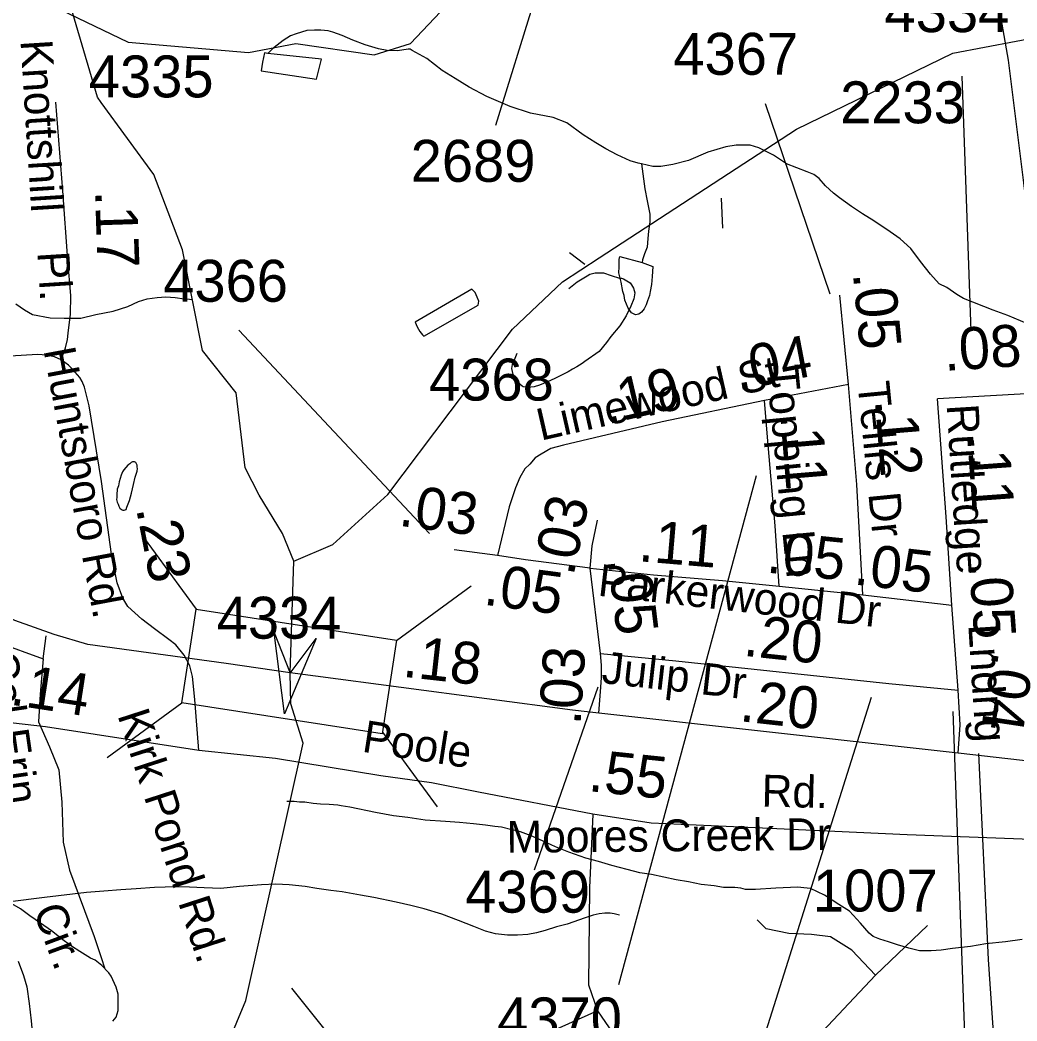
# Model space of a CAD drawing. Extents: x 2169602 to 2449496, y 721995 to 810662.
# Drawn here: x 2400925 to 2403896, y 791467 to 794450 of the extents above; entities that cross this region are included whole.
import ezdxf

# ---------------------------------------------------------------- set-up
doc = ezdxf.new("R2010")
doc.units = 0
doc.layers.add('Default', color=7, linetype='Continuous')

msp = doc.modelspace()

# ---------------------------------------------------------------- linework, layer by layer
at = {"layer": 'Default'}
for p, q in [((2402726.3, 795380.7), (2402342, 794136.3)), ((2403760.2, 793523.3), (2403732.8, 794282.7)), ((2403339.4, 793633.1), (2403147.2, 794200.4)), ((2403020.1, 793830.1), (2403015.5, 793919.8)), ((2402608.8, 793721.6), (2402562.8, 793756.5)), ((2402145.7, 792920), (2401576.7, 793525.8)), ((2403394, 793364), (2403143.6, 793316.2)), ((2403118.6, 793091.3), (2402708.6, 791574)), ((2401286.9, 792916.6), (2401450.1, 792694)), ((2402347.6, 792854), (2402218.5, 792870.7)), ((2402654.6, 792562.2), (2402623.8, 792816.1)), ((2402047.2, 792600.5), (2402269.8, 792763.7)), ((2403721, 792452.7), (2403702.4, 792706)), ((2400764.6, 792629.2), (2400994.4, 792546.4)), ((2400994.4, 792546.4), (2401002.6, 792614.7)), ((2402647.4, 792461.2), (2402457.8, 791916.6)), ((2401184.4, 792251.8), (2401407, 792415)), ((2403461.2, 792430.6), (2403130.8, 791384.3)), ((2403705.3, 792388.7), (2403741.9, 791373.1)), ((2402005.1, 792327.8), (2402168.3, 792105.2)), ((2401167.1, 791655.5), (2401178.2, 791622.1))]:
    msp.add_line(p, q, dxfattribs=at)
for points in [[(2401167.1, 794204.8), (2401155.9, 794220.1), (2401029, 794652.5), (2400986.9, 794702.5), (2401000.9, 795086.1), (2400949, 795444.7), (2400747.9, 795717.8), (2400714, 795859.6), (2400709.9, 796476.4), (2400658.9, 796684.1)], [(2402890, 796628.5), (2403002.4, 796496.6), (2403153.1, 796318.6), (2403348.8, 796069.3), (2403430.4, 795914.4), (2403488.5, 795782.7), (2403522.5, 795652.6), (2403657.5, 795233.7), (2403718.2, 795036.9), (2403774.7, 794837.9), (2403816.5, 794636.9), (2403869.9, 794331.1), (2403915.9, 793964.6), (2403994.4, 793330.1), (2404019.5, 793103.9), (2404042.6, 793005.4), (2404082.3, 792856.8), (2404127.3, 792716.4), (2404192.2, 792452.6), (2404250.8, 792199.2), (2404308.3, 791993.9)], [(2401980.1, 794346.2), (2402089, 794380.1), (2402304.1, 794608.6), (2402460.1, 794943.3), (2402460.1, 795084.4), (2402871, 795945.3), (2403053.1, 796227), (2403210, 796404.2)], [(2399635.5, 793854.5), (2400223, 794237.9), (2400689.1, 794464.5), (2400972.1, 794517.8), (2401247, 794384.2), (2401606.1, 794353.9), (2401747.2, 794380.5), (2401980.1, 794346.2)], [(2402081.6, 794363), (2402049.8, 794358.9), (2402019.7, 794359), (2401993.8, 794364.5), (2401953.2, 794376.3), (2401917.4, 794390.2), (2401885.2, 794404), (2401857.1, 794414), (2401843.3, 794417.7), (2401821.6, 794419.8), (2401803.1, 794419.7), (2401779.4, 794419.2), (2401747.6, 794409), (2401731.2, 794403), (2401709.2, 794388.8), (2401691.6, 794374.9), (2401677.6, 794364.8), (2401663.5, 794350.8)], [(2402651.3, 793741.6), (2403238.8, 794125), (2403704.9, 794351.7), (2403987.9, 794404.9), (2404262.9, 794271.3), (2404621.9, 794241.1), (2404763, 794267.7), (2404995.9, 794233.4)], [(2401647.7, 794324.8), (2401644, 794298.5), (2401808.3, 794273.7), (2401823.8, 794333.8), (2401663.5, 794350.8)], [(2401663.5, 794350.8), (2401653.4, 794352.7), (2401647.7, 794324.8)], [(2402777.3, 794021.3), (2402766.9, 794023.2), (2402743.1, 794030.9), (2402705, 794048.9), (2402670.9, 794066.6), (2402640.8, 794084.5), (2402603, 794108.1), (2402554.7, 794143.8), (2402514.3, 794159.6), (2402446.4, 794173.1), (2402386.3, 794192.8), (2402316.2, 794222.4), (2402264.1, 794250.2), (2402221.6, 794276.1), (2402183.5, 794299.7), (2402137.8, 794335.4), (2402093.7, 794359.1), (2402087.5, 794363.3), (2402081.6, 794363)], [(2401047.8, 793437.2), (2401060.9, 793473.6), (2401066.8, 793498), (2401068.3, 793516.7), (2401075.3, 793573.2), (2401076.4, 793629.3), (2401068, 793734.2), (2401052.3, 793941.4), (2401031.4, 794205.7)], [(2401637.4, 793033.8), (2401596, 793115.4), (2401568.9, 793339), (2401468.8, 793465.7), (2401408.9, 793765.5), (2401323.8, 793990.3), (2401167.1, 794204.8)], [(2403925.4, 793545.9), (2403869, 793569.4), (2403825.4, 793585.3), (2403736.8, 793619.8), (2403717.3, 793632.6), (2403687, 793652.6), (2403664.8, 793664.4), (2403638.8, 793692.3), (2403608.4, 793730.1), (2403580.3, 793769.7), (2403547.9, 793797.7), (2403518, 793819.3), (2403469.8, 793851.3), (2403436, 793873), (2403403.4, 793894.6), (2403367.5, 793920.7), (2403349.6, 793934.3), (2403325.2, 793956.3), (2403307.2, 793978.1), (2403291, 793990.3), (2403271.1, 793998.1), (2403209.2, 794021.7), (2403170.8, 794047.4), (2403127, 794069), (2403100.7, 794077.1), (2403058.9, 794076.9), (2403028.9, 794072.5), (2402974.8, 794056.4), (2402917.2, 794031.8), (2402870.8, 794019.7), (2402835, 794013.4), (2402810.8, 794013.4), (2402777.3, 794021.3)], [(2402777.3, 794021.3), (2402787.4, 793947.2), (2402793.7, 793911.3), (2402802.2, 793871.5), (2402801.7, 793849.2), (2402798.5, 793821.4), (2402796.4, 793799.4), (2402794.6, 793773.3), (2402786.6, 793753.4), (2402780.6, 793735.2), (2402779, 793727.3)], [(2402020.8, 793036), (2402393, 793528.9), (2402541.9, 793670.2), (2402651.3, 793741.6)], [(2402779, 793727.3), (2402811, 793715.6), (2402809.3, 793685.5), (2402807.1, 793661.5), (2402803.2, 793641.3), (2402801.3, 793629.5), (2402795.6, 793613.3), (2402791.5, 793601.3), (2402785.5, 793589.2), (2402777.5, 793579.1), (2402769.3, 793573.5), (2402759.7, 793571.2), (2402747.4, 793577.1), (2402737.6, 793591.2), (2402727.5, 793615.1), (2402725.1, 793628.8), (2402721.2, 793641.2), (2402716.8, 793669), (2402709.3, 793696.9), (2402710.5, 793715), (2402710.7, 793736.9), (2402712.5, 793745.1), (2402779, 793727.3)], [(2402560.9, 793650.5), (2402585.5, 793670.2), (2402605.4, 793682.2), (2402614.9, 793688.1), (2402623.3, 793692.5), (2402639.3, 793696.6), (2402663.5, 793696.6), (2402687.2, 793688.5), (2402711.4, 793680.8), (2402717.4, 793680.7), (2402723.3, 793679), (2402733.4, 793673), (2402743.4, 793667.1), (2402747.3, 793661.2), (2402753.7, 793650.9), (2402757.2, 793637), (2402753.9, 793619.2), (2402745.9, 793596.9), (2402731.9, 793569), (2402712.5, 793538.7), (2402686.2, 793507), (2402672.7, 793488.7), (2402650.7, 793462.4), (2402608.7, 793432.3), (2402600.5, 793426.2), (2402584.9, 793416.4), (2402571.2, 793410), (2402558.7, 793402.1), (2402539.2, 793392.1), (2402519.3, 793381.7), (2402497.2, 793371.7), (2402473.4, 793361.5), (2402457.4, 793357.4), (2402437.1, 793355.2), (2402425, 793357.4), (2402421.1, 793359.2), (2402409.2, 793369.2), (2402401.4, 793381.3), (2402394.8, 793393.2), (2402391.1, 793411.3), (2402393, 793423.1), (2402398.9, 793437.2), (2402406.7, 793457.1)], [(2402271.6, 793648.3), (2402102.2, 793549.5), (2402108.4, 793535.5), (2402116.2, 793521.4), (2402124.4, 793511.6), (2402128.5, 793507.7), (2402290.1, 793600.5), (2402292.1, 793612.4), (2402287.6, 793624.4), (2402281.4, 793638.4), (2402271.6, 793648.3)], [(2403394, 793364), (2403368.7, 793629.9)], [(2400912.5, 793604.8), (2400938.4, 793586.7), (2400962.3, 793572.9), (2401014.4, 793563), (2401056.7, 793561.5), (2401106.3, 793561.7), (2401150.6, 793572.1), (2401202.5, 793582.5), (2401245.9, 793596.6), (2401278.1, 793610.8), (2401304.2, 793619), (2401334.1, 793623), (2401359.9, 793625.2), (2401387.8, 793623.4), (2401413.9, 793619.4), (2401430.3, 793617.8), (2401438.3, 793617.4)], [(2401047.8, 793437.2), (2401028, 793446.3), (2401003.6, 793451.3), (2400977.8, 793453), (2400643.8, 793433.8)], [(2401730.1, 792504.8), (2401539.2, 792532.4), (2401126.9, 792588.9), (2401026.5, 792618.3), (2400909.3, 792660.2), (2400589.1, 792827.7), (2399914.2, 793183.7), (2399707, 793292.6), (2399508.2, 793382.7), (2399403.5, 793412), (2399290.5, 793420.4), (2399121, 793418.3), (2398136.4, 793393.1), (2397600.6, 793368), (2397414.4, 793353.4), (2397154.9, 793324), (2396717.7, 793280)], [(2401458.3, 792272.9), (2401446.5, 792425), (2401439.4, 792493.7), (2401430.8, 792525.3), (2401413.9, 792557.4), (2401389.5, 792588), (2401368.1, 792603.3), (2401325.8, 792635.7), (2401287.9, 792664.1), (2401246.5, 792702.5), (2401231.9, 792727.1), (2401214.4, 792773), (2401197.9, 792858.2), (2401168.3, 793074.3), (2401131, 793299.8), (2401117.3, 793356), (2401110.1, 793372.9), (2401102.9, 793384.9), (2401082.8, 793408.4), (2401069.9, 793421.1), (2401047.8, 793437.2)], [(2403436.7, 792736.9), (2403418.5, 793066.2), (2403394, 793364)], [(2404063.6, 793324.4), (2404043.9, 793333.5), (2404019.4, 793338.5), (2403993.6, 793340.2), (2403659.6, 793320.9)], [(2403143.6, 793316.2), (2402838.9, 793252.7), (2402544.9, 793183.5), (2402507.1, 793173), (2402477.8, 793156.2), (2402460.3, 793145.2), (2402444.2, 793126.8), (2402429.9, 793112.3), (2402414.8, 793086.9), (2402402.2, 793055.5), (2402383.3, 792998.8), (2402347.6, 792854)], [(2403187.3, 792762.4), (2403175.3, 792942.6), (2403154.2, 793195.2), (2403143.6, 793316.2)], [(2403702.4, 792706), (2403685.3, 792969), (2403659.6, 793320.9)], [(2401262.8, 793065.8), (2401268.6, 793087.7), (2401272.3, 793099.7), (2401274.5, 793105.8), (2401274.7, 793113.5), (2401274.5, 793117.6), (2401274.5, 793123.7), (2401272.3, 793127.7), (2401270.4, 793131.6), (2401266.5, 793133.8), (2401260.6, 793133.5), (2401256.5, 793131.7), (2401252.8, 793127.4), (2401246.6, 793123.5), (2401234.3, 793109.5), (2401230.4, 793103.6), (2401226.7, 793093.6), (2401220.8, 793073.4), (2401218.7, 793061.5), (2401215, 793051.6), (2401213.2, 793035.2), (2401213.2, 793027.5), (2401213, 793021.5), (2401215, 793013.5), (2401217.5, 793007.4), (2401219.4, 793001.4), (2401223, 792995.6), (2401227.6, 792991.7), (2401231.5, 792989.5), (2401235.3, 792989.7), (2401241.1, 792991.7), (2401243.3, 792997.8), (2401245.2, 793003.6), (2401250.9, 793017.7), (2401257.3, 793039.5), (2401262.8, 793065.8)], [(2401740.9, 792836.9), (2401706.9, 792919.6), (2401637.4, 793033.8)], [(2401740.9, 792836.9), (2401857, 792887), (2402020.8, 793036)], [(2402623.8, 792816.1), (2402629.9, 792883.3), (2402645.9, 792959.1)], [(2402623.8, 792816.1), (2402431.6, 792841.4), (2402347.6, 792854)], [(2401167.1, 790796.5), (2401242.9, 790928), (2401424.9, 791111.3), (2401597.8, 791527.6), (2401768.8, 792295.1), (2401732.3, 792412.4), (2401730.1, 792504.8), (2401740.9, 792836.9)], [(2402623.8, 792816.1), (2402813.4, 792796.9), (2403018.2, 792779.6), (2403187.3, 792762.4)], [(2403187.3, 792762.4), (2403436.7, 792736.9)], [(2403436.7, 792736.9), (2403702.4, 792706)], [(2402650.2, 792384.1), (2402655.2, 792448.7), (2402657.8, 792489.9), (2402657.8, 792527.1), (2402654.6, 792562.2)], [(2402654.6, 792562.2), (2402879.9, 792540.4), (2403514.2, 792472.7), (2403721, 792452.7)], [(2400994.4, 792546.4), (2400985.2, 792440.6), (2400980.6, 792357.9), (2401012.8, 792284.3), (2401040.3, 792215.3), (2401049.5, 792118.7), (2401054.1, 791999.2), (2401072.5, 791916.4), (2401146, 791718.7), (2401167.1, 791655.5)], [(2402650.2, 792384.1), (2402571.4, 792392.9), (2401806, 792494.7), (2401730.1, 792504.8)], [(2403721.2, 792264.7), (2403726.9, 792349.8), (2403721, 792452.7)], [(2401458.3, 792272.9), (2401001.2, 792343.7), (2400705.4, 792377.5)], [(2403721.2, 792264.7), (2403640.1, 792274), (2403595.7, 792278.6), (2402650.2, 792384.1)], [(2404308.3, 791993.9), (2403569.1, 792021.1), (2403029.1, 792046.3), (2402806.3, 792056.7), (2402632.3, 792083.6), (2402291.4, 792148.9), (2402151.2, 792176.1), (2402000.5, 792197.1), (2401686.6, 792249.4), (2401458.3, 792272.9)], [(2404474.1, 792160), (2404017.1, 792230.8), (2403721.2, 792264.7)], [(2403781.9, 792263.6), (2403809.9, 791649.9), (2403873, 790736.5)], [(2401882, 792107.8), (2401872.2, 792109.7), (2401846.1, 792111.6), (2401820.1, 792113.2), (2401798.3, 792115.2), (2401774.3, 792118.9), (2401758.2, 792118.9), (2401742.4, 792120.9), (2401732.1, 792120.8), (2401720.2, 792120.6)], [(2403911.8, 791709.3), (2403861.8, 791703), (2403803.8, 791696.8), (2403757.8, 791688.3), (2403704.1, 791682.3), (2403669.9, 791678.1), (2403640.1, 791675.7), (2403628.2, 791675.5), (2403606.1, 791675.6), (2403573.9, 791683.3), (2403539.8, 791693.3), (2403513.8, 791702.9), (2403488, 791710.9), (2403467.9, 791718.8), (2403456, 791728.7), (2403429.5, 791758.6), (2403397.1, 791794.4), (2403365.3, 791814.2), (2403323.1, 791842), (2403281.1, 791861.8), (2403261.4, 791863.6), (2403243.3, 791865.5), (2403177.1, 791863), (2403117.2, 791858.6), (2403087.1, 791858.7), (2403073.1, 791862.4), (2403055.3, 791864.3), (2403021.3, 791864.2), (2402993.4, 791870), (2402954.8, 791873.8), (2402917.1, 791881.6), (2402881, 791887.4), (2402843.3, 791895.2), (2402807.2, 791903), (2402772.7, 791908.6), (2402735, 791918.4), (2402688.9, 791930.3), (2402648.7, 791942), (2402611, 791951.8), (2402560.7, 791969.5), (2402520.7, 791985.3), (2402482.6, 792003.3), (2402448.2, 792019), (2402416.2, 792030.7), (2402390.3, 792036.6), (2402360.2, 792044.5), (2402340.5, 792046.2), (2402312.4, 792050.1), (2402276.3, 792053.9), (2402234.5, 792057.8), (2402192.7, 792061.3), (2402132.6, 792065.1), (2402080.7, 792072.9), (2402038.3, 792078.6), (2401984.1, 792088.4), (2401908.2, 792103.9), (2401882, 792107.8)], [(2402632.3, 792083.6), (2402622.6, 791863.8), (2402619.2, 791574.5), (2402646.1, 791497.2)], [(2402711.7, 791782.4), (2402695.3, 791786.1), (2402683.8, 791788.2), (2402667.6, 791787.9), (2402651.4, 791785.8), (2402633.4, 791782.1), (2402609.6, 791773.9), (2402555.9, 791755.3), (2402523.5, 791747.2), (2402489.9, 791736.8), (2402464, 791729), (2402438.2, 791724.8), (2402408, 791722.4), (2402378.3, 791722.4), (2402359.9, 791724.4), (2402342, 791726.3), (2402312.3, 791734.1), (2402278, 791747.8), (2402231.7, 791765.7), (2402181.9, 791785.5), (2402129.6, 791801), (2402089.6, 791810.8), (2402045.7, 791820.6), (2401979.5, 791834.3), (2401939.7, 791841.9), (2401885.6, 791851.7), (2401851.3, 791855.3), (2401809.3, 791861.2), (2401775, 791867.2), (2401727.1, 791872.9), (2401687.5, 791874.4), (2401645, 791872.3), (2401579.6, 791868), (2401523.4, 791861.5), (2401473.6, 791863.3), (2401429.7, 791865.1), (2401389.5, 791866.7), (2401325.4, 791864.7), (2401271.6, 791860.2), (2401225.3, 791857.9), (2401175.3, 791853.7), (2401123.6, 791849.3), (2400997.9, 791834.7), (2400896, 791822.1)], [(2401135, 791653.8), (2401103, 791673.6), (2401078.8, 791689.4), (2401056.9, 791705.3), (2401018.9, 791735), (2400986.3, 791758.6), (2400954.1, 791780.5), (2400926, 791800.6), (2400900.2, 791816.2)], [(2403475, 791603.5), (2403404.4, 791677.5), (2403340.6, 791717.8), (2403283.4, 791724.5), (2403216.2, 791727.9), (2403149, 791741.4), (2403122.1, 791768.3)], [(2403475, 791603.5), (2403629.6, 791751.5)], [(2400919.3, 791644.6), (2400935.5, 791602.4), (2400945.3, 791568.5), (2400951.9, 791518.8), (2400958.4, 791466.7), (2400962.1, 791422.7)], [(2401201.8, 791466), (2401211.9, 791478.2), (2401217.8, 791498), (2401217.8, 791526.1), (2401217.8, 791546.3), (2401211.7, 791567.9), (2401196.9, 791600.2), (2401189.3, 791609.9), (2401169.2, 791632), (2401148.7, 791647.6), (2401135, 791653.8)], [(2403284.8, 791401.6), (2403475, 791603.5)], [(2401910, 791345.8), (2401735.2, 791564.4)], [(2402646.1, 791497.2), (2402444.4, 791406.4), (2402377.2, 791403), (2402262.9, 791419.8), (2402141.9, 791440), (2402068, 791426.5), (2401983.9, 791389.5), (2401910, 791345.8)], [(2402646.1, 791497.2), (2402713.3, 791398.3), (2402794, 791341.1), (2402857.9, 791324.3), (2402935.2, 791314.2)]]:
    msp.add_lwpolyline(points, dxfattribs=at)
for points in [[(2401450.1, 792694), (2402047.4, 792601.8), (2402004.4, 792322.8), (2401407, 792415)], [(2401807.8, 792606.8), (2401712.8, 792382.2), (2401682.8, 792624.2), (2401729.7, 792503)]]:
    msp.add_lwpolyline(points, close=True, dxfattribs=at)

# ---------------------------------------------------------------- texts
for s, p in [('4334', (2403501.5, 794414.2)), ('4367', (2402872.1, 794287.1)), ('4335', (2401130.1, 794219.7)), ('2233', (2403369.2, 794142.5)), ('2689', (2402089.4, 793968.1)), ('4366', (2401351.8, 793610.5)), ('4368', (2402144.1, 793316)), ('4334', (2401511.2, 792606.2)), ('4369', (2402252, 791789.5)), ('1007', (2403288, 791793)), ('4370', (2402347.2, 791411.8))]:
    msp.add_text(s, height=125, dxfattribs=at).set_placement(p)
for s, height, rotation, p in [('Knottshill', 95, 273.608, (2400926.3, 794389.2)), ('.17', 125, 271.8988, (2401148.5, 793941.4)), ('Pl.', 95, 273.608, (2400976.5, 793758.3)), ('.05', 125, 275.4362, (2403407.1, 793695.1)), ('.08', 125, 3.7161, (2403680.6, 793404.3)), ('.04', 125, 10.8128, (2403063.8, 793346.7)), ('Huntsboro Rd.', 95, 280.5924, (2400994.8, 793466.5)), ('Limewood St', 95, 12.8108, (2402477.2, 793196.1)), ('Topping Ln', 95, 275.5839, (2403148.8, 793417.2)), ('.19', 125, 13.256, (2402675.3, 793244.4)), ('Tellis Dr', 95, 275.5839, (2403420.9, 793369.2)), ('.12', 125, 274.7089, (2403472.4, 793317.2)), ('Rutledge', 95, 273.608, (2403686.5, 793303.2)), ('.11', 125, 274.7949, (2403190.2, 793277.4)), ('.11', 125, 274.1671, (2403747.5, 793211.5)), ('.03', 125, 352.6198, (2402051, 792943.2)), ('.03', 125, 78.1044, (2402574.1, 792790.4)), ('.23', 125, 280.9993, (2401270.7, 792994.2)), ('.11', 125, 355.1777, (2402766.2, 792837.3)), ('.05', 125, 354.1689, (2403147.3, 792803.5)), ('.05', 125, 353.3601, (2403407.5, 792768.3)), ('.05', 125, 352.5073, (2402303.8, 792708)), ('Parkerwood', 95, 353.528, (2402644.8, 792734.6)), ('.05', 125, 276.9259, (2402676.8, 792842.5)), ('.05', 125, 274.2044, (2403753.1, 792833.4)), ('Dr', 95, 353.528, (2403351.4, 792654.8)), ('.20', 125, 353.9058, (2403078.4, 792555.6)), ('Lndng', 95, 273.608, (2403751, 792647.8)), ('.18', 125, 353.6334, (2402062.7, 792493.1)), ('Cal-Erin', 95, 278.213, (2400822, 792562.5)), ('.03', 125, 86.3059, (2402595.3, 792347.1)), ('Julip Dr', 95, 353.528, (2402656.1, 792474.5)), ('.04', 125, 261.5509, (2403824.1, 792571.2)), ('.14', 125, 351.1937, (2400892.3, 792410.3)), ('.20', 125, 353.6334, (2403067.2, 792360.6)), ('Kirk Pond Rd.', 95, 287.9794, (2401214.8, 792378.5)), ('Poole', 95, 351.1864, (2401941.7, 792269.7)), ('.55', 125, 354.0223, (2402616.2, 792152.2)), ('Rd.', 95, 358.6022, (2403134.3, 792106)), ('Moores Creek Dr', 95, 0.4996, (2402375.6, 791968)), ('Cir.', 95, 290.3991, (2400963.1, 791796.9))]:
    msp.add_text(s, height=height, rotation=rotation, dxfattribs=at).set_placement(p)

doc.saveas('drawing.dxf')
